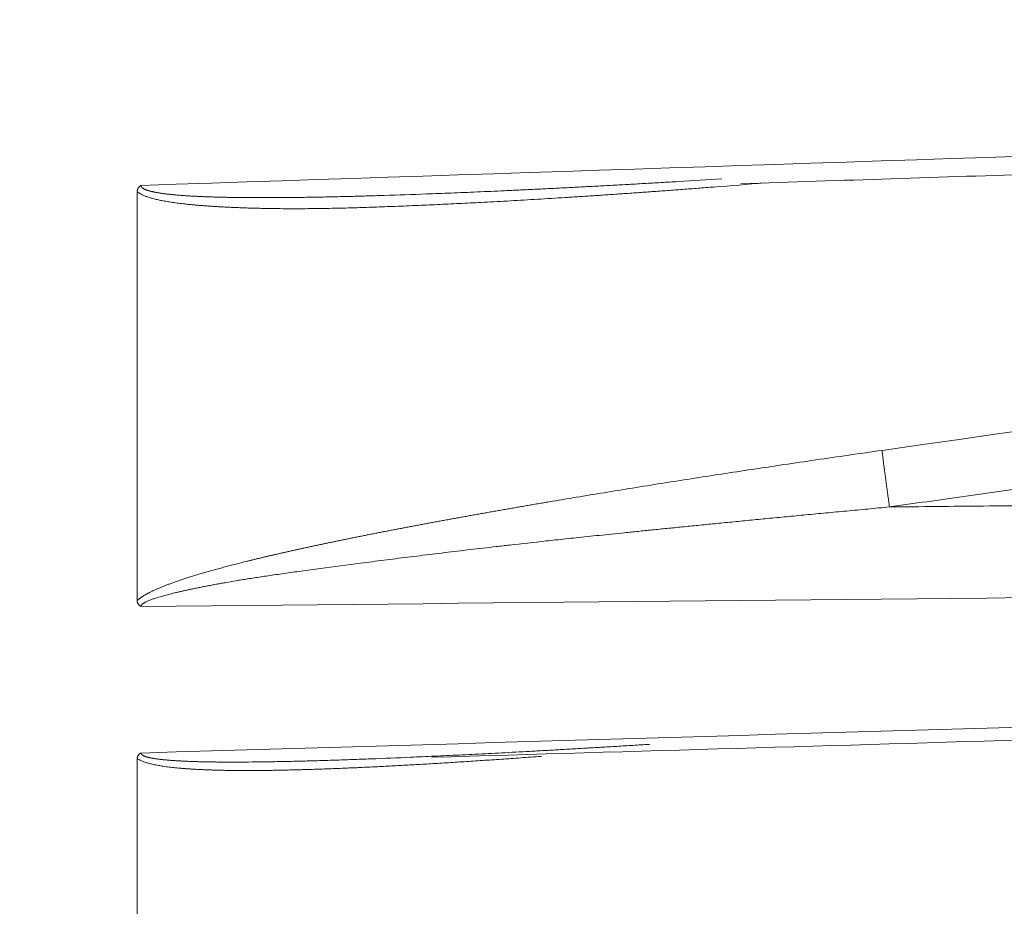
# Model space of a CAD drawing. Header units: millimetres. Extents: x 5437 to 18441, y -4466 to 3128.
# Tile 403 of 497: x 13734 to 13741, y 742 to 749. Entities that reach past the tile are written whole.
import ezdxf

# ---------------------------------------------------------------- set-up
doc = ezdxf.new("R2010")
doc.units = ezdxf.units.MM
doc.layers.add('1', color=7, linetype='Continuous', true_color=0xffffff)
doc.dimstyles.get("Standard").update_dxf_attribs({"dimtxt": 0.18, "dimasz": 0.18, "dimexe": 0.18, "dimexo": 0.0625, "dimgap": 0.09, "dimtad": 0, "dimtih": 1, "dimtoh": 1, "dimdec": 4, "dimzin": 0, "dimdsep": 46, "dimtxsty": 'Standard', "dimcen": 0.09, "dimadec": 0, "dimazin": 0, "dimtfac": 1, "dimtdec": 4, "dimtofl": 0, "dimtmove": 0, "dimatfit": 3, "dimfxl": 1, "dimtolj": 1, "dimtzin": 0, "dimarcsym": 0})

# ---------------------------------------------------------------- blocks, each defined once
blk = doc.blocks.new('*D2')
at = {"color": 0, "lineweight": -2, "transparency": 16777216}
for p, q in [((13342.5848, 254.0751), (13342.5848, 1268.8619)), ((13822.0848, 1032.1268), (13822.0848, 1268.8619))]:
    blk.add_line(p, q, dxfattribs=at)
at = {"color": 0, "lineweight": 0, "transparency": 16777216}
for p, q in [((13422.5848, 1268.6819), (13482.2448, 1268.6819)), ((13742.0848, 1268.6819), (13682.4248, 1268.6819))]:
    blk.add_line(p, q, dxfattribs=at)
at = {"color": 0, "lineweight": 20, "transparency": 16777216}
for points in [[(13422.5848, 1282.0152), (13422.5848, 1255.3485), (13342.5848, 1268.6819)], [(13742.0848, 1282.0152), (13742.0848, 1255.3485), (13822.0848, 1268.6819)]]:
    blk.add_solid(points, dxfattribs=at)
at = {"layer": 'Defpoints', "color": 0, "lineweight": 20, "transparency": 16777216}
for p in [(13822.0848, 1268.6819), (13822.0848, 1032.0643), (13342.5848, 254.0126)]:
    blk.add_point(p, dxfattribs=at)
at = {"color": 0, "lineweight": 20, "transparency": 16777216, "insert": (13582.3348, 1268.6819), "char_height": 80, "attachment_point": 5}
blk.add_mtext('\\A1;480', dxfattribs=at)
blk = doc.blocks.new('*D3')
at = {"color": 0, "lineweight": -2, "transparency": 16777216}
for p, q in [((13674.1473, 1169.5643), (14135.3603, 1169.5643)), ((13833.1473, -580.4357), (14135.3603, -580.4357))]:
    blk.add_line(p, q, dxfattribs=at)
at = {"color": 0, "lineweight": 0, "transparency": 16777216}
for p, q in [((14135.1803, 1089.5643), (14135.1803, 421.321)), ((14135.1803, -500.4357), (14135.1803, 167.8077))]:
    blk.add_line(p, q, dxfattribs=at)
at = {"color": 0, "lineweight": 20, "transparency": 16777216}
for points in [[(14121.847, 1089.5643), (14148.5136, 1089.5643), (14135.1803, 1169.5643)], [(14121.847, -500.4357), (14148.5136, -500.4357), (14135.1803, -580.4357)]]:
    blk.add_solid(points, dxfattribs=at)
at = {"layer": 'Defpoints', "color": 0, "lineweight": 20, "transparency": 16777216}
for p in [(13674.0848, 1169.5643), (13833.0848, -580.4357), (14135.1803, -580.4357)]:
    blk.add_point(p, dxfattribs=at)
at = {"color": 0, "lineweight": 20, "transparency": 16777216, "insert": (14135.1803, 294.5643), "char_height": 80, "attachment_point": 5, "rotation": 270}
blk.add_mtext('\\A1;1750', dxfattribs=at)

msp = doc.modelspace()

# ---------------------------------------------------------------- linework, layer by layer
at = {"layer": '1', "color": 0, "lineweight": 20}
for p, q in [((13734.58476, 744.34337), (13734.58476, 747.42027)), ((13734.58476, 740.68435), (13734.58476, 743.15078))]:
    msp.add_line(p, q, dxfattribs=at)
for points, degree in [([(13734.61315, 747.47121), (13745.94875, 747.84458), (13757.28426, 748.22089), (13768.61967, 748.60027)], 3), ([(13762.6741, 748.25929), (13758.19046, 747.61465), (13753.70664, 746.97127), (13749.22264, 746.32909), (13744.73849, 745.68807), (13740.25417, 745.04814)], 5), ([(13740.19764, 745.47455), (13746.3919, 746.35745), (13752.58581, 747.24282), (13758.77931, 748.13096)], 3), ([(13738.66276, 747.49995), (13738.7723, 747.50632), (13738.88183, 747.51288), (13738.99135, 747.51961)], 3), ([(13739.31277, 747.48935), (13739.18469, 747.47887), (13739.05663, 747.46864), (13738.92859, 747.45868)], 3), ([(13735.35831, 747.37951), (13735.4569, 747.3788), (13735.55547, 747.37861), (13735.65404, 747.379)], 3), ([(13736.4467, 747.39521), (13736.55255, 747.39853), (13736.65839, 747.40216), (13736.76422, 747.40614)], 3), ([(13740.25417, 745.04814), (13745.92727, 745.10541), (13751.60037, 745.16273), (13757.27347, 745.22011), (13762.94657, 745.27754), (13768.61967, 745.33502)], 5), ([(13737.66751, 744.79195), (13737.57557, 744.78166), (13737.48363, 744.77141), (13737.39169, 744.76119)], 3), ([(13768.61967, 744.64041), (13757.28416, 744.52607), (13745.94866, 744.412), (13734.61315, 744.2982)], 3), ([(13736.26873, 744.62478), (13736.16763, 744.61123), (13736.06651, 744.59786), (13735.96539, 744.5847)], 3), ([(13735.33011, 744.49212), (13735.30556, 744.48785), (13735.28102, 744.4836), (13735.25647, 744.4794)], 3), ([(13734.61315, 743.19441), (13745.94872, 743.52822), (13757.28423, 743.86425), (13768.61967, 744.20259)], 3), ([(13735.36502, 743.12625), (13735.44201, 743.1267), (13735.519, 743.12751), (13735.59598, 743.1287)], 3), ([(13736.34649, 743.15028), (13736.44667, 743.15407), (13736.54685, 743.15817), (13736.64702, 743.16259)], 3)]:
    msp.add_open_spline(points, degree=degree, dxfattribs=at)
for points, knots in [([(13739.13415, 747.48359), (13739.88991, 747.50837), (13742.34687, 747.589), (13745.93572, 747.70717), (13750.22176, 747.84849), (13754.88787, 748.00263), (13761.13165, 748.2094), (13765.92246, 748.36859), (13768.63201, 748.4588)], [0, 0, 0, 0, 0.0768627, 0.2498763, 0.3649919, 0.5127611, 0.7244304, 1, 1, 1, 1]), ([(13736.76422, 747.40614), (13736.79496, 747.4073), (13736.85724, 747.40965), (13736.9519, 747.41342), (13737.049, 747.41741), (13737.14852, 747.42164), (13737.25047, 747.42612), (13737.35486, 747.43085), (13737.46168, 747.43583), (13737.57093, 747.44106), (13737.68261, 747.44655), (13737.79672, 747.4523), (13737.91327, 747.4583), (13738.03224, 747.46458), (13738.15365, 747.47112), (13738.27748, 747.47792), (13738.40375, 747.485), (13738.53244, 747.49234), (13738.61905, 747.4974), (13738.66276, 747.49995)], [0, 0, 0, 0, 0.048627, 0.0985278, 0.1497026, 0.2021516, 0.2558749, 0.3108727, 0.3671452, 0.4246925, 0.4835147, 0.5436119, 0.6049842, 0.6676317, 0.7315545, 0.7967527, 0.8632263, 0.9309754, 1, 1, 1, 1]), ([(13734.58489, 747.42419), (13734.585, 747.42558), (13734.58523, 747.42831), (13734.58588, 747.43233), (13734.58676, 747.43621), (13734.58789, 747.43994), (13734.58927, 747.44353), (13734.59089, 747.44697), (13734.59315, 747.45097), (13734.59641, 747.45558), (13734.60106, 747.4608), (13734.60662, 747.46607), (13734.61094, 747.46947), (13734.61315, 747.47121)], [0, 0, 0, 0, 0.0831985, 0.1636203, 0.2413759, 0.3165872, 0.3893894, 0.4599311, 0.528376, 0.638653, 0.7535347, 0.8737667, 1, 1, 1, 1]), ([(13734.61315, 747.47121), (13734.61315, 747.47051), (13734.61315, 747.4691), (13734.61348, 747.46702), (13734.61405, 747.46496), (13734.61489, 747.46291), (13734.61599, 747.4609), (13734.61736, 747.4589), (13734.61898, 747.45692), (13734.62087, 747.45497), (13734.62302, 747.45304), (13734.62543, 747.45113), (13734.6281, 747.44925), (13734.63103, 747.44739), (13734.63422, 747.44555), (13734.63767, 747.44373), (13734.64139, 747.44194), (13734.64536, 747.44017), (13734.6496, 747.43842), (13734.65409, 747.4367), (13734.65885, 747.435), (13734.66386, 747.43332), (13734.66914, 747.43167), (13734.67468, 747.43004), (13734.68048, 747.42843), (13734.68654, 747.42685), (13734.69286, 747.42529), (13734.69944, 747.42376), (13734.70629, 747.42224), (13734.71339, 747.42076), (13734.72075, 747.4193), (13734.72838, 747.41786), (13734.73627, 747.41644), (13734.74441, 747.41505), (13734.75282, 747.41369), (13734.76149, 747.41235), (13734.77042, 747.41104), (13734.77961, 747.40975), (13734.78906, 747.40848), (13734.79877, 747.40724), (13734.80875, 747.40603), (13734.81898, 747.40484), (13734.82948, 747.40367), (13734.84023, 747.40253), (13734.85125, 747.40142), (13734.86253, 747.40033), (13734.87407, 747.39927), (13734.88586, 747.39823), (13734.89792, 747.39722), (13734.91025, 747.39624), (13734.92283, 747.39528), (13734.93567, 747.39435), (13734.94877, 747.39344), (13734.96214, 747.39256), (13734.97576, 747.39171), (13734.98965, 747.39088), (13735.0038, 747.39008), (13735.01821, 747.38931), (13735.03287, 747.38856), (13735.04275, 747.38809), (13735.04772, 747.38785)], [0, 0, 0, 0, 0.0075082, 0.0150326, 0.0226089, 0.0302718, 0.038055, 0.0459907, 0.054109, 0.0624384, 0.071005, 0.0798331, 0.0889445, 0.0983593, 0.1080958, 0.1181703, 0.1285977, 0.1393913, 0.1505632, 0.1621242, 0.1740842, 0.1864521, 0.1992358, 0.2124427, 0.2260792, 0.2401514, 0.2546646, 0.269624, 0.2850339, 0.3008985, 0.3172217, 0.3340068, 0.3512572, 0.3689757, 0.3871651, 0.4058278, 0.4249663, 0.4445826, 0.4646788, 0.4852568, 0.5063182, 0.5278647, 0.5498978, 0.5724189, 0.5954294, 0.6189305, 0.6429232, 0.6674089, 0.6923884, 0.7178627, 0.7438328, 0.7702995, 0.7972636, 0.8247259, 0.8526871, 0.8811479, 0.910109, 0.939571, 0.9695345, 1, 1, 1, 1]), ([(13738.92859, 747.45868), (13738.88949, 747.45565), (13738.81169, 747.44963), (13738.69561, 747.44084), (13738.58076, 747.43229), (13738.46714, 747.42399), (13738.35475, 747.41594), (13738.24359, 747.40814), (13738.13365, 747.40059), (13738.02494, 747.39329), (13737.91746, 747.38624), (13737.81121, 747.37944), (13737.70618, 747.37289), (13737.60239, 747.36659), (13737.49982, 747.36054), (13737.39848, 747.35474), (13737.29836, 747.34918), (13737.23204, 747.34565), (13737.19908, 747.34389)], [0, 0, 0, 0, 0.0677298, 0.1347603, 0.2010919, 0.2667249, 0.3316597, 0.3958969, 0.4594368, 0.5222799, 0.5844267, 0.6458776, 0.7066332, 0.766694, 0.8260605, 0.8847332, 0.9427129, 1, 1, 1, 1]), ([(13735.48864, 747.29868), (13735.47579, 747.29903), (13735.45035, 747.29972), (13735.41264, 747.30091), (13735.37574, 747.30219), (13735.33967, 747.30357), (13735.30441, 747.30505), (13735.26998, 747.30664), (13735.23637, 747.30833), (13735.20359, 747.31012), (13735.17162, 747.31202), (13735.14047, 747.31401), (13735.11015, 747.31611), (13735.08064, 747.31831), (13735.05196, 747.32062), (13735.0241, 747.32303), (13734.99706, 747.32554), (13734.97084, 747.32815), (13734.94544, 747.33086), (13734.92087, 747.33368), (13734.89711, 747.3366), (13734.87418, 747.33962), (13734.85206, 747.34274), (13734.83077, 747.34597), (13734.8103, 747.34929), (13734.79065, 747.35272), (13734.77182, 747.35626), (13734.75381, 747.35989), (13734.73662, 747.36363), (13734.72025, 747.36747), (13734.70471, 747.37141), (13734.68998, 747.37545), (13734.67607, 747.3796), (13734.66299, 747.38385), (13734.65072, 747.3882), (13734.63927, 747.39265), (13734.62865, 747.39721), (13734.61884, 747.40187), (13734.60985, 747.40663), (13734.6017, 747.4115), (13734.59432, 747.41645), (13734.58998, 747.41993), (13734.58786, 747.42164)], [0, 0, 0, 0, 0.0396754, 0.0785591, 0.1166523, 0.1539564, 0.1904728, 0.2262029, 0.2611484, 0.295311, 0.3286926, 0.3612951, 0.3931207, 0.4241716, 0.4544503, 0.4839595, 0.5127019, 0.5406808, 0.5678994, 0.5943615, 0.6200709, 0.645032, 0.6692496, 0.6927288, 0.7154753, 0.7374954, 0.7587959, 0.7793844, 0.7992694, 0.8184603, 0.8369674, 0.8548024, 0.8719782, 0.8885093, 0.9044121, 0.9197049, 0.9344081, 0.9485449, 0.9621415, 0.975227, 0.9878343, 1, 1, 1, 1]), ([(13735.04772, 747.38785), (13735.05683, 747.38743), (13735.07529, 747.38659), (13735.10344, 747.38546), (13735.13242, 747.38441), (13735.16224, 747.38345), (13735.19288, 747.38257), (13735.22435, 747.38178), (13735.25666, 747.38108), (13735.2898, 747.38047), (13735.32377, 747.37993), (13735.3467, 747.37965), (13735.35831, 747.37951)], [0, 0, 0, 0, 0.0884787, 0.1795079, 0.2730917, 0.3692342, 0.4679387, 0.5692086, 0.673047, 0.7794566, 0.8884401, 1, 1, 1, 1]), ([(13735.65404, 747.379), (13735.67152, 747.37912), (13735.70696, 747.37937), (13735.76084, 747.37992), (13735.81614, 747.38059), (13735.87285, 747.38141), (13735.93099, 747.38236), (13735.99055, 747.38346), (13736.05152, 747.3847), (13736.11392, 747.38609), (13736.17773, 747.38762), (13736.24296, 747.38929), (13736.30961, 747.39112), (13736.37768, 747.39308), (13736.42354, 747.3945), (13736.4467, 747.39521)], [0, 0, 0, 0, 0.0663373, 0.1344363, 0.2042978, 0.2759227, 0.3493116, 0.4244652, 0.5013842, 0.580069, 0.6605204, 0.7427387, 0.8267245, 0.9124781, 1, 1, 1, 1]), ([(13736.70451, 747.32023), (13736.67484, 747.31897), (13736.61669, 747.31651), (13736.53128, 747.3131), (13736.44946, 747.30998), (13736.37122, 747.30718), (13736.29656, 747.30469), (13736.22549, 747.30252), (13736.15801, 747.30065), (13736.08664, 747.29892), (13736.01089, 747.2974), (13735.93025, 747.2962), (13735.85165, 747.29546), (13735.77509, 747.29517), (13735.70057, 747.29534), (13735.62809, 747.29597), (13735.55764, 747.29702), (13735.51145, 747.29813), (13735.48867, 747.29868)], [0, 0, 0, 0, 0.0727079, 0.1425158, 0.2094245, 0.2734349, 0.3345482, 0.3927654, 0.4480882, 0.5005181, 0.5684311, 0.6347669, 0.6995309, 0.762729, 0.8243678, 0.8844542, 0.9429955, 1, 1, 1, 1]), ([(13737.19908, 747.34389), (13737.17115, 747.34244), (13737.11546, 747.33953), (13737.03222, 747.33535), (13736.94952, 747.33132), (13736.86736, 747.32746), (13736.78574, 747.32375), (13736.73153, 747.3214), (13736.70451, 747.32023)], [0, 0, 0, 0, 0.1692833, 0.3375181, 0.5047058, 0.6708477, 0.8359453, 1, 1, 1, 1]), ([(13734.58476, 744.34337), (13734.58627, 744.34471), (13734.5893, 744.34743), (13734.59417, 744.35148), (13734.5993, 744.35555), (13734.60473, 744.35965), (13734.61045, 744.36378), (13734.61646, 744.36793), (13734.62276, 744.37211), (13734.62935, 744.37631), (13734.63622, 744.38053), (13734.64339, 744.38478), (13734.65085, 744.38905), (13734.65859, 744.39335), (13734.66662, 744.39768), (13734.67495, 744.40202), (13734.68356, 744.4064), (13734.69246, 744.41079), (13734.70165, 744.41522), (13734.71113, 744.41966), (13734.7209, 744.42414), (13734.73096, 744.42863), (13734.74131, 744.43315), (13734.75195, 744.4377), (13734.76288, 744.44227), (13734.7741, 744.44686), (13734.7856, 744.45148), (13734.7974, 744.45613), (13734.80948, 744.46079), (13734.82186, 744.46549), (13734.83452, 744.47021), (13734.84748, 744.47495), (13734.86072, 744.47972), (13734.87425, 744.48451), (13734.88807, 744.48932), (13734.90218, 744.49416), (13734.91658, 744.49903), (13734.93127, 744.50392), (13734.94625, 744.50883), (13734.96152, 744.51377), (13734.97708, 744.51874), (13734.99293, 744.52373), (13735.00906, 744.52874), (13735.02549, 744.53378), (13735.04221, 744.53884), (13735.05921, 744.54392), (13735.07651, 744.54904), (13735.09409, 744.55417), (13735.11196, 744.55933), (13735.13013, 744.56452), (13735.14858, 744.56972), (13735.16732, 744.57496), (13735.18635, 744.58022), (13735.20567, 744.5855), (13735.22528, 744.59081), (13735.24518, 744.59614), (13735.26537, 744.60149), (13735.28585, 744.60687), (13735.30662, 744.61228), (13735.32768, 744.61771), (13735.34902, 744.62316), (13735.37066, 744.62864), (13735.39259, 744.63414), (13735.4148, 744.63967), (13735.43731, 744.64522), (13735.4601, 744.65079), (13735.48318, 744.65639), (13735.50656, 744.66202), (13735.53022, 744.66767), (13735.55417, 744.67334), (13735.57841, 744.67904), (13735.60294, 744.68476), (13735.62776, 744.6905), (13735.65287, 744.69628), (13735.67827, 744.70207), (13735.70396, 744.70789), (13735.72994, 744.71373), (13735.75621, 744.7196), (13735.78277, 744.72549), (13735.80961, 744.73141), (13735.83675, 744.73735), (13735.86417, 744.74331), (13735.89189, 744.7493), (13735.91989, 744.75532), (13735.94819, 744.76136), (13735.97677, 744.76742), (13736.00564, 744.7735), (13736.0348, 744.77961), (13736.06426, 744.78575), (13736.094, 744.79191), (13736.12403, 744.79809), (13736.15435, 744.8043), (13736.18496, 744.81053), (13736.21586, 744.81679), (13736.24705, 744.82307), (13736.27852, 744.82937), (13736.31029, 744.8357), (13736.34235, 744.84206), (13736.37469, 744.84843), (13736.40733, 744.85483), (13736.44025, 744.86126), (13736.47347, 744.86771), (13736.50697, 744.87418), (13736.54077, 744.88068), (13736.57485, 744.8872), (13736.60922, 744.89375), (13736.64388, 744.90032), (13736.67884, 744.90692), (13736.71408, 744.91354), (13736.74961, 744.92018), (13736.78543, 744.92685), (13736.82154, 744.93354), (13736.85794, 744.94025), (13736.89462, 744.94699), (13736.9316, 744.95376), (13736.96887, 744.96055), (13737.00642, 744.96736), (13737.04427, 744.97419), (13737.08241, 744.98105), (13737.12083, 744.98794), (13737.15955, 744.99485), (13737.19855, 745.00178), (13737.23784, 745.00874), (13737.27743, 745.01572), (13737.3173, 745.02272), (13737.35746, 745.02975), (13737.39791, 745.0368), (13737.43865, 745.04388), (13737.47968, 745.05098), (13737.521, 745.05811), (13737.56261, 745.06526), (13737.60451, 745.07243), (13737.6467, 745.07963), (13737.7432, 745.09604), (13737.89547, 745.12164), (13738.10501, 745.15626), (13738.31918, 745.19103), (13738.53798, 745.22596), (13738.7614, 745.26105), (13738.98946, 745.29629), (13739.22214, 745.33169), (13739.45945, 745.36725), (13739.70139, 745.40295), (13739.94795, 745.43885), (13740.1139, 745.46258), (13740.19764, 745.47455)], [0, 0, 0, 0, 0.0014429, 0.0029116, 0.0044072, 0.005931, 0.0074841, 0.0090676, 0.0106824, 0.0123295, 0.0140098, 0.0157241, 0.0174732, 0.0192578, 0.0210787, 0.0229365, 0.0248318, 0.0267652, 0.0287373, 0.0307485, 0.0327994, 0.0348904, 0.037022, 0.0391945, 0.0414084, 0.0436639, 0.0459616, 0.0483016, 0.0506843, 0.05311, 0.055579, 0.0580915, 0.0606478, 0.0632482, 0.0658927, 0.0685817, 0.0713154, 0.074094, 0.0769175, 0.0797864, 0.0827005, 0.0856603, 0.0886657, 0.091717, 0.0948143, 0.0979577, 0.1011473, 0.1043834, 0.1076659, 0.110995, 0.1143708, 0.1177934, 0.1212629, 0.1247795, 0.1283431, 0.1319539, 0.135612, 0.1393174, 0.1430703, 0.1468706, 0.1507186, 0.1546142, 0.1585574, 0.1625485, 0.1665874, 0.1706742, 0.174809, 0.1789918, 0.1832226, 0.1875016, 0.1918287, 0.1962041, 0.2006277, 0.2050996, 0.2096199, 0.2141886, 0.2188058, 0.2234714, 0.2281855, 0.2329482, 0.2377595, 0.2426194, 0.247528, 0.2524853, 0.2574913, 0.2625461, 0.2676497, 0.2728021, 0.2780034, 0.2832535, 0.2885526, 0.2939006, 0.2992975, 0.3047435, 0.3102384, 0.3157824, 0.3213755, 0.3270176, 0.3327089, 0.3384492, 0.3442387, 0.3500774, 0.3559653, 0.3619023, 0.3678886, 0.3739242, 0.380009, 0.3861431, 0.3923265, 0.3985592, 0.4048412, 0.4111726, 0.4175533, 0.4239834, 0.4304629, 0.4369918, 0.4435702, 0.4501979, 0.4568752, 0.4636018, 0.470378, 0.4772036, 0.4840788, 0.4910035, 0.4979776, 0.5050014, 0.5120746, 0.5191975, 0.5263699, 0.5335918, 0.5408634, 0.5481846, 0.5555554, 0.5629758, 0.5987576, 0.6353259, 0.6726818, 0.7108264, 0.7497607, 0.7894857, 0.8300022, 0.8713111, 0.9134132, 0.9563093, 1, 1, 1, 1]), ([(13740.25417, 745.04814), (13740.19943, 745.04304), (13740.09143, 745.03298), (13739.93165, 745.01796), (13739.77631, 745.00327), (13739.62541, 744.98891), (13739.47895, 744.97488), (13739.33694, 744.96119), (13739.19936, 744.94785), (13739.06623, 744.93487), (13738.93755, 744.92225), (13738.8133, 744.90999), (13738.6935, 744.89809), (13738.57814, 744.88657), (13738.46723, 744.87542), (13738.36076, 744.86465), (13738.25873, 744.85425), (13738.16115, 744.84424), (13738.06801, 744.8346), (13737.97931, 744.82534), (13737.89506, 744.81647), (13737.81526, 744.80797), (13737.7399, 744.79987), (13737.69115, 744.79453), (13737.66751, 744.79195)], [0, 0, 0, 0, 0.0634591, 0.1252043, 0.1852355, 0.2435523, 0.3001548, 0.3550428, 0.4082161, 0.4596747, 0.5094184, 0.5574472, 0.6037609, 0.6483595, 0.6912428, 0.7324109, 0.7718636, 0.809601, 0.8456229, 0.8799293, 0.9125202, 0.9433956, 0.9725556, 1, 1, 1, 1]), ([(13737.39169, 744.76119), (13737.35823, 744.75739), (13737.2917, 744.74982), (13737.19256, 744.73836), (13737.09465, 744.72692), (13736.99798, 744.71548), (13736.90255, 744.70406), (13736.80836, 744.69266), (13736.7154, 744.68128), (13736.62369, 744.66993), (13736.53322, 744.65861), (13736.44399, 744.64732), (13736.35599, 744.63608), (13736.29775, 744.62854), (13736.26884, 744.6248)], [0, 0, 0, 0, 0.0892957, 0.1775063, 0.2646322, 0.3506736, 0.4356309, 0.5195042, 0.602294, 0.6840004, 0.764624, 0.8441648, 0.9226234, 1, 1, 1, 1]), ([(13735.96531, 744.58469), (13735.94087, 744.5814), (13735.89304, 744.57496), (13735.82286, 744.56538), (13735.75578, 744.5561), (13735.69182, 744.54712), (13735.63097, 744.53843), (13735.57322, 744.53004), (13735.51858, 744.52194), (13735.46705, 744.51412), (13735.41864, 744.50658), (13735.37332, 744.49934), (13735.34419, 744.49447), (13735.33012, 744.49213)], [0, 0, 0, 0, 0.1150501, 0.2252673, 0.3306529, 0.4312079, 0.5269338, 0.6178323, 0.7039054, 0.7851555, 0.8615855, 0.9331989, 1, 1, 1, 1]), ([(13735.25645, 744.47939), (13735.24473, 744.4773), (13735.2216, 744.47318), (13735.18743, 744.46695), (13735.15425, 744.4608), (13735.12206, 744.45471), (13735.09086, 744.44869), (13735.06064, 744.44274), (13735.03141, 744.43686), (13735.00317, 744.43105), (13734.97591, 744.4253), (13734.94965, 744.41963), (13734.92437, 744.41403), (13734.90008, 744.40851), (13734.87678, 744.40305), (13734.85446, 744.39767), (13734.83314, 744.39236), (13734.8128, 744.38712), (13734.79345, 744.38196), (13734.77508, 744.37688), (13734.7577, 744.37187), (13734.74131, 744.36693), (13734.72591, 744.36207), (13734.7115, 744.35729), (13734.69807, 744.35258), (13734.68562, 744.34794), (13734.67416, 744.34339), (13734.66369, 744.33891), (13734.6542, 744.3345), (13734.6457, 744.33017), (13734.63818, 744.32592), (13734.63165, 744.32174), (13734.62609, 744.31763), (13734.62153, 744.3136), (13734.61795, 744.30964), (13734.61539, 744.30575), (13734.61374, 744.30193), (13734.6135, 744.29943), (13734.61338, 744.2982)], [0, 0, 0, 0, 0.0499575, 0.0985727, 0.1458473, 0.1917832, 0.2363824, 0.279647, 0.3215794, 0.3621823, 0.4014587, 0.4394116, 0.4760448, 0.5113621, 0.545368, 0.5780674, 0.609466, 0.6395701, 0.6683868, 0.6959243, 0.7221919, 0.7472006, 0.7709628, 0.7934931, 0.8148087, 0.8349299, 0.8538807, 0.8716899, 0.8883925, 0.9040304, 0.9186551, 0.9323295, 0.9451302, 0.957151, 0.9685046, 0.9793249, 0.9897662, 1, 1, 1, 1]), ([(13734.61315, 744.2982), (13734.612, 744.29897), (13734.60969, 744.30051), (13734.6065, 744.30291), (13734.60352, 744.30537), (13734.60075, 744.30789), (13734.59821, 744.31048), (13734.59589, 744.31312), (13734.59378, 744.31584), (13734.5919, 744.31861), (13734.59023, 744.32145), (13734.58879, 744.32435), (13734.58756, 744.32731), (13734.58655, 744.33034), (13734.58577, 744.33343), (13734.5852, 744.33658), (13734.58484, 744.3398), (13734.58479, 744.34196), (13734.58476, 744.34306)], [0, 0, 0, 0, 0.0607397, 0.1212119, 0.1815257, 0.2417914, 0.3021193, 0.3626196, 0.4234014, 0.4845723, 0.5462379, 0.6085014, 0.6714628, 0.735219, 0.7998633, 0.8654852, 0.9321703, 1, 1, 1, 1]), ([(13736.80588, 743.16205), (13738.33691, 743.20694), (13741.56912, 743.30183), (13745.9332, 743.43026), (13750.2192, 743.55658), (13754.88529, 743.69432), (13761.12904, 743.87901), (13765.91982, 744.02113), (13768.62937, 744.10164)], [0, 0, 0, 0, 0.1443293, 0.3046984, 0.4114009, 0.5483705, 0.7445702, 1, 1, 1, 1]), ([(13734.58485, 743.15365), (13734.58496, 743.15485), (13734.58516, 743.15721), (13734.58578, 743.16069), (13734.58664, 743.16405), (13734.58776, 743.16728), (13734.58912, 743.17039), (13734.59074, 743.17338), (13734.593, 743.17685), (13734.59628, 743.18085), (13734.60096, 743.18539), (13734.60656, 743.18996), (13734.61092, 743.1929), (13734.61315, 743.19441)], [0, 0, 0, 0, 0.08325, 0.1637269, 0.2415428, 0.3168215, 0.3897, 0.460329, 0.5288742, 0.6393075, 0.7541477, 0.8741561, 1, 1, 1, 1]), ([(13734.61315, 743.19441), (13734.61315, 743.19381), (13734.61316, 743.19259), (13734.61351, 743.1908), (13734.61411, 743.18903), (13734.61499, 743.18728), (13734.61613, 743.18556), (13734.61755, 743.18386), (13734.61924, 743.18218), (13734.62119, 743.18052), (13734.62342, 743.17889), (13734.62591, 743.17728), (13734.62868, 743.17569), (13734.63171, 743.17412), (13734.63501, 743.17258), (13734.63858, 743.17107), (13734.64242, 743.16957), (13734.64653, 743.1681), (13734.65091, 743.16666), (13734.65555, 743.16524), (13734.66047, 743.16384), (13734.66565, 743.16246), (13734.67111, 743.16111), (13734.67683, 743.15979), (13734.68282, 743.15848), (13734.68908, 743.15721), (13734.69561, 743.15595), (13734.70241, 743.15472), (13734.70947, 743.15352), (13734.71681, 743.15234), (13734.72442, 743.15118), (13734.73229, 743.15005), (13734.74043, 743.14895), (13734.74885, 743.14787), (13734.75753, 743.14682), (13734.76648, 743.14579), (13734.7757, 743.14478), (13734.78519, 743.1438), (13734.79494, 743.14285), (13734.80497, 743.14192), (13734.81527, 743.14102), (13734.82583, 743.14014), (13734.83667, 743.13929), (13734.84777, 743.13847), (13734.85914, 743.13767), (13734.87078, 743.1369), (13734.88269, 743.13615), (13734.89487, 743.13543), (13734.90732, 743.13474), (13734.92004, 743.13407), (13734.93302, 743.13343), (13734.94628, 743.13282), (13734.95981, 743.13223), (13734.9736, 743.13167), (13734.98766, 743.13113), (13735.00199, 743.13063), (13735.01659, 743.13015), (13735.03146, 743.12969), (13735.0466, 743.12926), (13735.06201, 743.12886), (13735.07769, 743.12849), (13735.09363, 743.12815), (13735.10985, 743.12783), (13735.12633, 743.12754), (13735.14309, 743.12727), (13735.16011, 743.12704), (13735.1774, 743.12683), (13735.19496, 743.12664), (13735.21279, 743.12649), (13735.23089, 743.12636), (13735.24925, 743.12626), (13735.26789, 743.12619), (13735.2868, 743.12615), (13735.30597, 743.12613), (13735.32541, 743.12614), (13735.34512, 743.12618), (13735.35836, 743.12622), (13735.36502, 743.12625)], [0, 0, 0, 0, 0.0046133, 0.0092396, 0.0139015, 0.0186213, 0.0234203, 0.0283191, 0.0333367, 0.038491, 0.0437984, 0.049274, 0.0549316, 0.0607836, 0.0668413, 0.0731148, 0.0796132, 0.0863448, 0.0933169, 0.1005363, 0.1080088, 0.11574, 0.1237346, 0.1319971, 0.1405316, 0.1493415, 0.1584303, 0.1678009, 0.177456, 0.1873982, 0.1976298, 0.2081528, 0.2189692, 0.2300808, 0.2414892, 0.2531959, 0.2652023, 0.2775098, 0.2901195, 0.3030325, 0.31625, 0.3297728, 0.3436019, 0.3577382, 0.3721824, 0.3869352, 0.4019975, 0.4173697, 0.4330526, 0.4490468, 0.4653527, 0.4819709, 0.4989019, 0.5161462, 0.5337042, 0.5515762, 0.5697628, 0.5882642, 0.6070808, 0.626213, 0.6456611, 0.6654253, 0.685506, 0.7059035, 0.726618, 0.7476497, 0.7689989, 0.7906659, 0.8126508, 0.8349539, 0.8575754, 0.8805154, 0.9037741, 0.9273518, 0.9512486, 0.9754646, 1, 1, 1, 1]), ([(13736.64702, 743.16259), (13736.67618, 743.16387), (13736.73526, 743.16647), (13736.82504, 743.17056), (13736.9171, 743.17487), (13737.01145, 743.1794), (13737.10808, 743.18416), (13737.207, 743.18915), (13737.3082, 743.19437), (13737.41168, 743.19982), (13737.51745, 743.20551), (13737.6255, 743.21143), (13737.73584, 743.2176), (13737.84846, 743.224), (13737.96336, 743.23065), (13738.08055, 743.23755), (13738.20002, 743.24469), (13738.32178, 743.25207), (13738.40371, 743.25713), (13738.44506, 743.25968)], [0, 0, 0, 0, 0.0487173, 0.098697, 0.1499394, 0.2024447, 0.256213, 0.3112445, 0.3675394, 0.4250978, 0.4839199, 0.5440057, 0.6053554, 0.6679691, 0.7318468, 0.7969887, 0.8633948, 0.9310652, 1, 1, 1, 1]), ([(13735.77147, 743.06741), (13735.77143, 743.06741), (13735.75563, 743.06702), (13735.72438, 743.06628), (13735.67805, 743.0653), (13735.63267, 743.06448), (13735.58822, 743.0638), (13735.54471, 743.06327), (13735.50214, 743.06288), (13735.46052, 743.06264), (13735.41983, 743.06255), (13735.38008, 743.0626), (13735.34127, 743.0628), (13735.30339, 743.06315), (13735.26646, 743.06364), (13735.23047, 743.06428), (13735.19542, 743.06507), (13735.1613, 743.066), (13735.12813, 743.06708), (13735.09589, 743.06831), (13735.0646, 743.06968), (13735.03424, 743.0712), (13735.00483, 743.07287), (13734.97635, 743.07468), (13734.94881, 743.07664), (13734.92221, 743.07875), (13734.89655, 743.081), (13734.87183, 743.0834), (13734.84805, 743.08595), (13734.8252, 743.08864), (13734.8033, 743.09148), (13734.78233, 743.09447), (13734.76231, 743.0976), (13734.74322, 743.10088), (13734.72507, 743.10431), (13734.70786, 743.10788), (13734.69158, 743.11161), (13734.67625, 743.11547), (13734.66185, 743.11949), (13734.64839, 743.12365), (13734.63587, 743.12796), (13734.62429, 743.13242), (13734.61365, 743.13703), (13734.60395, 743.14178), (13734.59514, 743.14667), (13734.58996, 743.15013), (13734.58741, 743.15183)], [0, 0, 0, 0, 0.0000902, 0.0372432, 0.0736965, 0.1094511, 0.1445081, 0.1788689, 0.2125346, 0.2455067, 0.2777868, 0.3093763, 0.3402769, 0.3704905, 0.4000191, 0.4288645, 0.4570292, 0.4845154, 0.5113257, 0.5374629, 0.56293, 0.5877301, 0.6118668, 0.6353439, 0.6581654, 0.6803359, 0.7018602, 0.7227436, 0.7429921, 0.762612, 0.7816103, 0.7999948, 0.8177741, 0.8349576, 0.8515559, 0.8675805, 0.8830445, 0.8979621, 0.9123494, 0.9262242, 0.9396066, 0.9525186, 0.9649851, 0.9770333, 0.9886938, 1, 1, 1, 1]), ([(13735.59598, 743.1287), (13735.61394, 743.129), (13735.65037, 743.12963), (13735.70584, 743.13073), (13735.76287, 743.13198), (13735.82148, 743.13339), (13735.88166, 743.13495), (13735.94342, 743.13666), (13736.00675, 743.13854), (13736.07165, 743.14057), (13736.13813, 743.14276), (13736.20618, 743.1451), (13736.27581, 743.14761), (13736.32275, 743.14938), (13736.34649, 743.15028)], [0, 0, 0, 0, 0.0719855, 0.146031, 0.2221377, 0.3003066, 0.3805388, 0.462835, 0.5471961, 0.6336229, 0.722116, 0.8126762, 0.905304, 1, 1, 1, 1]), ([(13737.63071, 743.16938), (13737.6292, 743.16927), (13737.60255, 743.16731), (13737.55105, 743.16355), (13737.47654, 743.15818), (13737.40297, 743.15297), (13737.33033, 743.14789), (13737.25864, 743.14297), (13737.18788, 743.13819), (13737.11807, 743.13356), (13737.04919, 743.12907), (13736.98126, 743.12473), (13736.91426, 743.12054), (13736.84821, 743.11649), (13736.78309, 743.11259), (13736.71891, 743.10883), (13736.65567, 743.10522), (13736.59338, 743.10176), (13736.53202, 743.09844), (13736.4716, 743.09527), (13736.41212, 743.09225), (13736.35358, 743.08937), (13736.29598, 743.08664), (13736.23932, 743.08406), (13736.1836, 743.08162), (13736.12881, 743.07933), (13736.07497, 743.07719), (13736.02207, 743.07519), (13735.97011, 743.07334), (13735.91908, 743.07163), (13735.869, 743.07007), (13735.81989, 743.06866), (13735.78749, 743.06781), (13735.77147, 743.06741)], [0, 0, 0, 0, 0.0024145, 0.0428131, 0.0827167, 0.1221253, 0.1610392, 0.1994587, 0.2373839, 0.274815, 0.3117524, 0.3481961, 0.3841466, 0.419604, 0.4545686, 0.4890407, 0.5230206, 0.5565086, 0.589505, 0.6220102, 0.6540245, 0.6855483, 0.716582, 0.7471259, 0.7771806, 0.8067464, 0.8358239, 0.8644134, 0.8925157, 0.9201311, 0.9472602, 0.9739038, 1, 1, 1, 1])]:
    msp.add_open_spline(points, degree=3, knots=knots, dxfattribs=at)
msp.add_rational_spline([(13740.25417, 745.04814), (13740.21383, 745.33094), (13740.19764, 745.47455)], [1, 0.868281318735, 1], degree=2, dxfattribs=at)

# ---------------------------------------------------------------- dimensions: what is measured, and where the dimension line sits
at = {"color": 0, "lineweight": 20}
dim = msp.add_linear_dim(base=(13822.0847614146, 1268.6818655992), p1=(13342.5847614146, 254.0126467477), p2=(13822.0847614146, 1032.0643367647), dimstyle='Standard', override={"dimtxt": 80, "dimasz": 80, "dimdec": 0, "dimlwd": 0}, dxfattribs=at)
dim.commit()
dim.dimension.update_dxf_attribs({"geometry": '*D2', "text_midpoint": (13582.3347614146, 1268.6818655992)})
dim = msp.add_linear_dim(base=(14135.18029, -580.43566), p1=(13674.08476, 1169.56434), p2=(13833.08476, -580.43566), angle=90, dimstyle='Standard', override={"dimtxt": 80, "dimasz": 80, "dimdec": 0, "dimlwd": 0}, dxfattribs=at)
dim.commit()
dim.dimension.update_dxf_attribs({"geometry": '*D3', "text_midpoint": (14135.18029, 294.56434), "text_rotation": 270})

doc.saveas('drawing.dxf')
